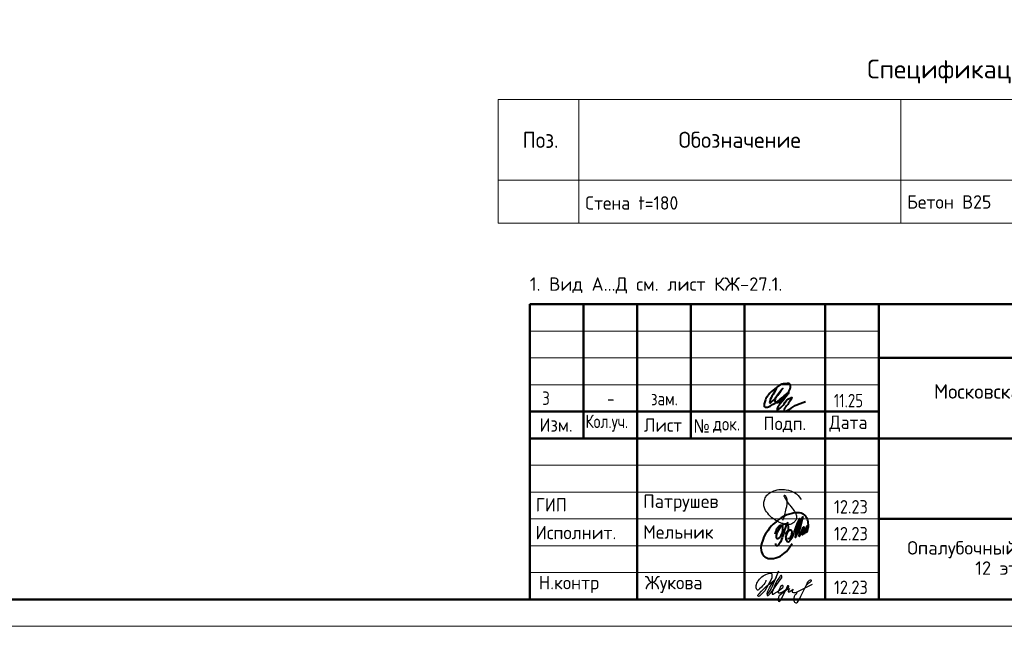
# Model space of a CAD drawing. Header units: millimetres. Extents: x -49773 to 2322955, y -3321 to 58485.
# Tile 364 of 580: x 1358956 to 1377288, y -2676 to 8624. Entities that reach past the tile are written whole.
import ezdxf

# ---------------------------------------------------------------- set-up
doc = ezdxf.new("R2010")
doc.units = ezdxf.units.MM
for name, color, linetype, lineweight in [('Standard', 7, 'Continuous', 25), ('Основная', 7, 'Continuous', 40), ('Стена наружная_ Сайдинг', 7, 'Continuous', 35)]:
    doc.layers.add(name, color=color, linetype=linetype, lineweight=lineweight)
doc.styles.add('GOST 2.304-81', font='txt')
doc.styles.add('ISOCPEUR', font='txt')
doc.styles.add('Segoe UI Symbol', font='txt')

# ---------------------------------------------------------------- blocks, each defined once
blk = doc.blocks.new('яяя')
at = {"lineweight": 30}
for points in [[(345424, 110432), (345425, 110410), (345424, 110397), (345417, 110379), (345406, 110350), (345390, 110319), (345357, 110275), (345310, 110221), (345265, 110176), (345198, 110110), (345161, 110077), (345133, 110066), (345116, 110066), (345102, 110075), (345090, 110091), (345082, 110115), (345074, 110146), (345066, 110182), (345064, 110206), (345067, 110234), (345077, 110278), (345095, 110320), (345114, 110361), (345134, 110395), (345159, 110428), (345195, 110469), (345228, 110506), (345284, 110560), (345331, 110595), (345379, 110625), (345435, 110648), (345486, 110670), (345532, 110686), (345573, 110696), (345605, 110698), (345621, 110695), (345635, 110687), (345648, 110671), (345656, 110649), (345659, 110625), (345659, 110583), (345656, 110553), (345647, 110523), (345635, 110489), (345387, 110033), (345349, 109985), (345311, 109948), (345247, 109889), (345209, 109858), (345192, 109844), (345180, 109837), (345157, 109833), (345150, 109835), (345140, 109842), (345135, 109856), (345138, 109881), (345148, 109892), (345183, 109930), (345267, 110024), (345343, 110105), (345455, 110213), (345617, 110343), (345775, 110456), (345811, 110526), (345838, 110607), (345890, 110740), (345902, 110771), (345698, 110295), (345672, 110226), (345626, 110132), (345572, 110032), (345518, 109953), (345481, 109918), (345497, 110001), (345567, 110147), (345655, 110301), (345760, 110442)], [(345481, 109918), (345476, 109896), (345475, 109874), (345485, 109861), (345506, 109866), (345539, 109891), (345632, 109983), (345968, 110450), (346022, 110527), (346029, 110560), (346027, 110579), (346026, 110590), (346010, 110605), (345993, 110609), (345975, 110601), (345962, 110584), (345954, 110562), (345857, 110421), (345783, 110292), (345741, 110183), (345701, 110079), (345665, 109985), (345660, 109952), (345666, 109929), (345669, 109915), (345682, 109910), (345702, 109914), (345735, 109941), (345846, 110007), (346065, 110160), (346075, 110193), (346070, 110217), (346066, 110236), (346052, 110241), (346030, 110241), (346007, 110228), (345978, 110203), (345960, 110164), (345892, 110010), (345895, 109986), (345904, 109966), (345925, 109964), (345969, 109968), (346045, 110000), (346218, 110114), (346261, 110154), (346280, 110184), (346282, 110210), (346278, 110225), (346263, 110229), (346241, 110222), (346220, 110198), (346162, 110049), (345989, 109904), (345932, 109849), (345906, 109805), (345891, 109739), (345890, 109690), (345899, 109652), (345924, 109647), (345956, 109655), (345980, 109674), (346058, 109838), (346158, 110046), (346261, 110098), (346314, 110120), (346292, 110079), (346269, 110036), (346261, 110008), (346267, 109998), (346293, 109998), (346363, 110039), (346445, 110095), (346421, 110068), (346414, 110040), (346407, 110011), (346416, 109990), (346466, 109972), (346509, 109977), (346574, 109984), (347172, 110293)], [(346586, 109971), (346543, 109917), (346509, 109873), (346489, 109825), (346475, 109767), (346472, 109710), (346478, 109675), (346485, 109641), (346501, 109621), (346517, 109602), (346542, 109589), (346568, 109592), (346605, 109620), (346680, 109731), (346736, 109842), (346865, 110115), (346962, 110290), (346969, 110318), (346979, 110360), (347013, 110403), (347056, 110434), (347091, 110450), (347109, 110450), (347121, 110434), (347115, 110405), (347072, 110355), (347012, 110307), (346924, 110222)]]:
    blk.add_lwpolyline(points, dxfattribs=at)
blk = doc.blocks.new('Из_буфера32210')
at = {"color": 7, "lineweight": 25}
blk.add_lwpolyline([(357, 84), (386, 160), (399, 213), (405, 239), (412, 268), (420, 299), (427, 339), (434, 380), (437, 414), (438, 442), (436, 466), (430, 489), (425, 504), (417, 519), (409, 531), (405, 535), (403, 536), (400, 539), (394, 541), (387, 543), (383, 542), (379, 539), (377, 534), (377, 528), (379, 523), (438, 428), (470, 382), (484, 365), (504, 341), (528, 310), (551, 280), (562, 264), (575, 247), (582, 235), (589, 220), (599, 198), (606, 184), (610, 167), (611, 155), (612, 143), (611, 127), (609, 116), (603, 96), (596, 82), (588, 69), (579, 56), (563, 43), (551, 34), (539, 25), (524, 16), (511, 10), (494, 5), (481, 3), (456, 0), (432, 1), (415, 3), (396, 6), (375, 11), (355, 19), (336, 24), (310, 31), (293, 39), (269, 53), (243, 69), (223, 80), (202, 93), (180, 109), (152, 128), (126, 152), (98, 182), (77, 211), (52, 241), (32, 266), (20, 293), (8, 329), (3, 348), (1, 373), (0, 393), (1, 417), (6, 440), (13, 454), (20, 476), (26, 497), (38, 517), (47, 529), (60, 548), (75, 563), (95, 581), (115, 593), (135, 606), (161, 618), (187, 628), (213, 638), (251, 647), (282, 653), (319, 655), (353, 655), (384, 652), (418, 648), (460, 641), (503, 628), (544, 611), (579, 594), (611, 573), (639, 545), (666, 515), (679, 496), (694, 471)], dxfattribs=at)
blk = doc.blocks.new('Из_буфера5543')
at = {"layer": 'Основная'}
for points in [[(762, 497), (761, 475), (762, 458), (767, 452), (778, 451), (786, 456), (792, 470), (796, 479), (799, 485), (802, 495), (805, 507), (808, 516), (812, 533), (814, 535), (801, 505), (800, 490), (800, 477), (805, 470), (820, 476), (824, 483), (826, 494), (829, 504), (833, 526), (835, 530), (842, 548), (846, 564), (852, 580), (855, 593), (859, 605), (862, 610), (866, 617), (856, 574), (856, 555), (851, 540), (848, 519), (849, 504), (848, 495), (853, 493), (861, 496), (863, 501), (868, 518), (873, 541), (876, 550), (880, 574), (883, 591), (886, 612), (881, 686), (874, 707), (870, 726), (859, 756), (851, 767), (838, 790), (819, 809), (794, 828), (785, 830), (763, 839), (748, 848), (721, 853), (704, 855), (666, 856), (639, 856), (599, 849), (579, 842), (535, 829), (485, 816), (420, 783), (378, 759), (341, 732), (282, 688), (227, 640), (195, 610), (157, 566), (127, 518), (88, 464), (57, 403), (39, 361), (27, 325), (16, 296), (6, 253), (0, 203), (7, 156), (13, 124), (29, 84), (60, 48), (75, 35), (98, 20), (138, 4), (165, 0), (237, 4), (277, 13), (317, 25), (365, 46), (428, 93), (474, 130), (516, 180), (554, 236), (582, 281)], [(496, 377), (509, 373), (536, 381), (548, 392), (559, 405), (565, 424), (573, 446), (576, 461), (579, 481), (579, 496), (575, 512), (567, 526), (551, 531), (538, 533), (529, 527), (518, 519), (505, 506), (501, 498), (495, 491), (490, 482), (482, 466), (479, 458), (472, 435), (468, 429), (464, 416), (460, 401), (461, 392), (462, 373), (465, 356), (469, 345), (477, 337), (483, 324), (496, 316), (511, 315), (524, 318), (535, 326), (547, 340), (554, 347), (566, 364), (572, 374), (579, 385), (593, 419), (599, 436), (606, 452), (616, 479), (623, 504), (629, 521), (635, 533), (637, 542), (643, 556), (644, 557), (652, 576), (658, 592), (688, 673), (724, 750), (651, 489), (636, 412), (636, 406), (639, 402), (645, 401), (649, 402), (651, 406), (655, 416), (660, 420), (661, 427), (665, 436), (668, 446), (753, 720), (780, 779), (715, 511), (710, 476), (706, 424), (712, 420), (718, 419), (725, 426), (729, 430), (733, 436), (737, 445), (741, 458), (745, 471), (747, 484), (749, 488), (761, 511), (768, 534), (772, 548), (776, 561), (781, 570), (788, 582), (792, 587), (802, 594), (804, 592), (807, 589), (807, 579), (807, 575), (804, 562), (805, 556), (800, 541), (793, 526), (784, 512), (774, 498), (767, 491), (762, 486), (760, 488), (763, 507), (764, 513), (767, 525), (769, 537), (771, 545)], [(265, 457), (281, 514), (299, 558), (312, 579), (332, 604), (345, 612), (360, 622), (376, 623), (382, 623), (387, 620), (391, 616), (396, 603), (399, 595), (402, 580), (403, 561), (401, 532), (394, 489), (386, 464), (379, 450), (372, 431), (365, 419), (358, 406), (348, 395), (338, 381), (328, 373), (313, 368), (304, 368), (296, 375), (294, 382), (290, 395), (293, 410), (293, 423), (297, 453), (305, 480), (308, 489), (320, 515), (328, 532), (344, 563), (361, 581), (377, 600), (395, 620), (414, 636), (448, 646), (472, 651), (482, 649), (493, 639), (502, 619), (507, 608), (508, 574), (505, 541), (499, 519), (483, 494), (469, 476), (459, 470), (443, 469), (439, 469)], [(503, 678), (478, 638), (464, 604), (452, 565), (440, 538), (428, 496), (422, 475), (417, 459), (413, 438), (402, 411), (395, 387), (383, 357), (378, 335), (370, 322), (367, 317), (359, 302), (348, 280), (336, 260), (324, 251), (310, 240), (299, 237), (292, 237), (288, 239), (281, 248), (278, 254), (278, 272), (276, 276), (276, 280)]]:
    blk.add_lwpolyline(points, dxfattribs=at)

msp = doc.modelspace()

# ---------------------------------------------------------------- linework, layer by layer
at = {"layer": 'Standard', "color": 7, "linetype": 'Continuous', "lineweight": 13, "transparency": 33554687}
for p, q in [((1367864.6, 7135.2), (1386364.6, 7135.2)), ((1367864.6, 7135.2), (1367864.6, 5635.2)), ((1367864.6, 5635.2), (1367864.6, 7135.2)), ((1369364.6, 7135.2), (1369364.6, 5635.2)), ((1375364.6, 7135.2), (1375364.6, 5635.2)), ((1386364.6, 5635.2), (1367864.6, 5635.2)), ((1367864.6, 5635.2), (1367864.6, 4835.2)), ((1369364.6, 5635.2), (1369364.6, 4835.2)), ((1375364.6, 5635.2), (1375364.6, 4835.2)), ((1367864.6, 4835.2), (1386364.6, 4835.2))]:
    msp.add_line(p, q, dxfattribs=at)
msp.add_lwpolyline([(1328054.2, -2676.4), (1387454.2, -2676.4), (1387454.2, 39323.6), (1328054.2, 39323.6), (1328054.2, -2676.4)], close=True, dxfattribs=at)
at = {"layer": 'Standard', "color": 7, "linetype": 'Continuous', "lineweight": 50, "transparency": 33554687}
msp.add_lwpolyline([(1330054.2, 38823.6), (1386954.2, 38823.6), (1386954.2, -2176.4), (1330054.2, -2176.4), (1330054.2, 38823.6)], close=True, dxfattribs=at)
at = {"layer": 'Основная', "color": 7, "ltscale": 100}
msp.add_spline([(1373046.9, 1761.1), (1372977.5, 1634.8), (1372920.5, 1512.9), (1372920.5, 1484.9), (1372955.2, 1502.8), (1373052.5, 1607.9), (1373164.3, 1755.5), (1373083.8, 1651.5), (1373021.2, 1556.5), (1373029, 1495), (1373088.3, 1500.5), (1373166.6, 1566.5), (1373258.3, 1675), (1373309.7, 1779), (1373303, 1827.1), (1373218.7, 1843.4), (1373144.2, 1832.7), (1373014.5, 1747.7), (1372897, 1638.1), (1372840, 1540.8), (1372818.7, 1468.1), (1372819.9, 1421.1), (1372860.1, 1403.2), (1372928.3, 1426.7), (1373116.2, 1552), (1373270.6, 1679.5), (1373114.9, 1468.6), (1373059.3, 1371.3), (1373059.2, 1352.9), (1373092.7, 1369.7), (1373186.7, 1467), (1373311.9, 1582.2), (1373331, 1586.7), (1373313.1, 1544.2), (1373236, 1432.3), (1373188.9, 1345.1), (1373195.6, 1326.1), (1373231.4, 1335), (1373394.7, 1434.6), (1373589.3, 1512.9)], degree=3, dxfattribs=at)
at = {"layer": 'Стена наружная_ Сайдинг', "color": 7, "linetype": 'Continuous', "lineweight": 50, "transparency": 33554687}
for p, q in [((1368454.1, 3323.6), (1386954.2, 3323.6)), ((1368454.1, -2176.4), (1368454.1, 3323.6)), ((1372454.1, -2176.4), (1372454.1, 3323.6)), ((1374954.1, 2323.6), (1386954.2, 2323.6)), ((1374954.1, 1323.6), (1368454.1, 1323.6)), ((1368454.1, 823.6), (1374954.1, 823.6)), ((1374954.1, 823.6), (1386954.2, 823.6)), ((1374954.1, -676.4), (1386954.2, -676.4)), ((1368454.1, -2176.4), (1386954.2, -2176.4))]:
    msp.add_line(p, q, dxfattribs=at)
at = {"layer": 'Стена наружная_ Сайдинг', "color": 7, "linetype": 'Continuous', "lineweight": 13, "transparency": 33554687}
for p, q in [((1368454.1, 2823.6), (1374954.1, 2823.6)), ((1368454.1, 2323.6), (1374954.1, 2323.6)), ((1368454.1, 1823.6), (1374954.1, 1823.6)), ((1368454.1, 323.6), (1374954.1, 323.6)), ((1368454.1, -176.4), (1374954.1, -176.4)), ((1368454.1, -676.4), (1374954.1, -676.4)), ((1368454.1, -1176.4), (1374954.1, -1176.4)), ((1368454.1, -1676.4), (1374954.1, -1676.4))]:
    msp.add_line(p, q, dxfattribs=at)
at = {"layer": 'Стена наружная_ Сайдинг', "color": 7, "linetype": 'Continuous', "lineweight": 50, "transparency": 33554687}
for points in [[(1369454.1, 3323.6), (1369454.1, 2073.6), (1369454.1, 823.6)], [(1370454.1, 3323.6), (1370454.1, 573.6), (1370454.1, -2176.4)], [(1371454.1, 3323.6), (1371454.1, 2073.6), (1371454.1, 823.6)], [(1373954.1, 3323.6), (1373954.1, 573.6), (1373954.1, -2176.4)], [(1374954.1, 3323.6), (1374954.1, 573.6), (1374954.1, -2176.4)]]:
    msp.add_lwpolyline(points, dxfattribs=at)

# ---------------------------------------------------------------- block references
at = {"color": 1, "ltscale": 100}
msp.add_blockref('Из_буфера32210', (1372809.2, -782.6), dxfattribs=at)
at = {"color": 2, "lineweight": 60, "xscale": 0.5, "yscale": 0.5, "zscale": 0.5}
msp.add_blockref('яяя', (1200133.4, -57034.9), dxfattribs=at)
at = {"layer": 'Основная'}
msp.add_blockref('Из_буфера5543', (1372756.6, -1415.3), dxfattribs=at)

# ---------------------------------------------------------------- texts
at = {"layer": 'Standard', "color": 7, "linetype": 'Continuous', "lineweight": 35, "transparency": 33554687, "insert": (1374734.6, 7435.2), "char_height": 350, "width": 6119.284, "attachment_point": 7, "style": 'ISOCPEUR'}
msp.add_mtext('\\W0.99;Спецификация материалов', dxfattribs=at)
at = {"layer": 'Standard', "color": 7, "linetype": 'Continuous', "lineweight": 25, "transparency": 33554687}
for s, insert, char_height, width, attachment_point, style in [('\\W0.92;Поз.', (1368320.1, 6234.8), 300, 872.987, 7, 'ISOCPEUR'), ('\\W0.97;Обозначение', (1371223.7, 6236.1), 300, 2499.411, 7, 'ISOCPEUR'), ('\\W0.95;Cтена t=180', (1369480.1, 5085.3), 250, 2017.816, 7, 'ISOCPEUR'), ('\\W0.97;Бетон В25', (1375480.1, 5103.7), 250, 1770.373, 7, 'ISOCPEUR'), ('\\W0.99;Московская область, городской округ Звенигород, район ', (1375979.4, 1490.6), 270, 10078.117, 7, 'ISOCPEUR'), ('3', (1368756.2, 1698.4), 250, 283.333, 2, 'GOST 2.304-81'), ('11.25', (1374114.6, 1403.6), 250, 693.365, 7, 'GOST 2.304-81'), ('-', (1369960.7, 1689.5), 250, 283.333, 2, 'GOST 2.304-81'), ('зам.', (1370960.7, 1689.5), 250, 283.333, 2, 'GOST 2.304-81'), ('\\W0.93;Изм.', (1368635.3, 948.4), 250, 752.89, 7, 'ISOCPEUR'), ('\\W0.79;Кол.уч.', (1369490.8, 948.4), 250, 973.664, 7, 'ISOCPEUR'), ('\\W0.94;Лист', (1370579.1, 948.4), 250, 866.919, 7, 'ISOCPEUR'), ('\\W0.91;№', (1371499.6, 931), 250, 477.949, 7, 'Segoe UI Symbol'), ('\\W0.84;док.', (1371863.8, 931), 250, 649.802, 7, 'ISOCPEUR'), ('\\W0.94;Подп.', (1372804.1, 937.9), 250, 916.954, 7, 'ISOCPEUR'), ('\\W0.94;Дата', (1374031.3, 948.4), 250, 967.75, 7, 'ISOCPEUR'), ('\\W0.92;ГИП', (1368564.8, -538.9), 250, 689.612, 7, 'ISOCPEUR'), ('\\W0.97;Патрушев', (1370565, -538.9), 250, 1670.192, 7, 'ISOCPEUR'), ('\\W0.88;12.23', (1374117.2, -575.1), 250, 834.272, 7, 'ISOCPEUR'), ('\\W0.97;Исполнит.', (1368559.2, -1054.6), 250, 1645.076, 7, 'ISOCPEUR'), ('\\W0.96;Мельник', (1370565, -1045), 250, 1394.321, 7, 'ISOCPEUR'), ('\\W0.88;12.23', (1374117.2, -1075.1), 250, 834.272, 7, 'ISOCPEUR'), ('\\W0.96;Н.контр', (1368621.7, -2054.6), 250, 1319.141, 7, 'ISOCPEUR'), ('\\W0.96;Жукова', (1370596.6, -2054.6), 250, 1269.071, 7, 'ISOCPEUR'), ('\\W0.88;12.23', (1374117.2, -2075.1), 250, 834.272, 7, 'ISOCPEUR')]:
    msp.add_mtext(s, dxfattribs=dict(at, insert=insert, char_height=char_height, width=width, attachment_point=attachment_point, style=style))
at = {"layer": 'Standard', "color": 7, "linetype": 'Continuous', "lineweight": 13, "transparency": 33554687, "insert": (1368454.1, 3521.9), "char_height": 250, "width": 4696.032, "attachment_point": 7, "style": 'ISOCPEUR'}
msp.add_mtext('\\A1;{\\fISOCPEUR|i0|b0;\\H250.000000;\\W1.000000;\\C7;1. Вид А...Д см. лист КЖ-27.1.}\\P', dxfattribs=at)
at = {"layer": 'Standard', "color": 7, "linetype": 'Continuous', "lineweight": 25, "transparency": 33554687, "insert": (1378497.4, -1090), "char_height": 250, "width": 6166.875, "attachment_point": 2, "line_spacing_factor": 0.903614}
msp.add_mtext('\\A1;{\\fISOCPEUR|i0|b0;\\H250.000000;\\W1.000000;\\C7;Опалубочный план стен шахты лифта}\\P{\\fISOCPEUR|i0|b0;\\H250.000000;\\W1.000000;\\C7;12 этажа (секции 1, 2)}\\P', dxfattribs=at)

doc.saveas('drawing.dxf')
